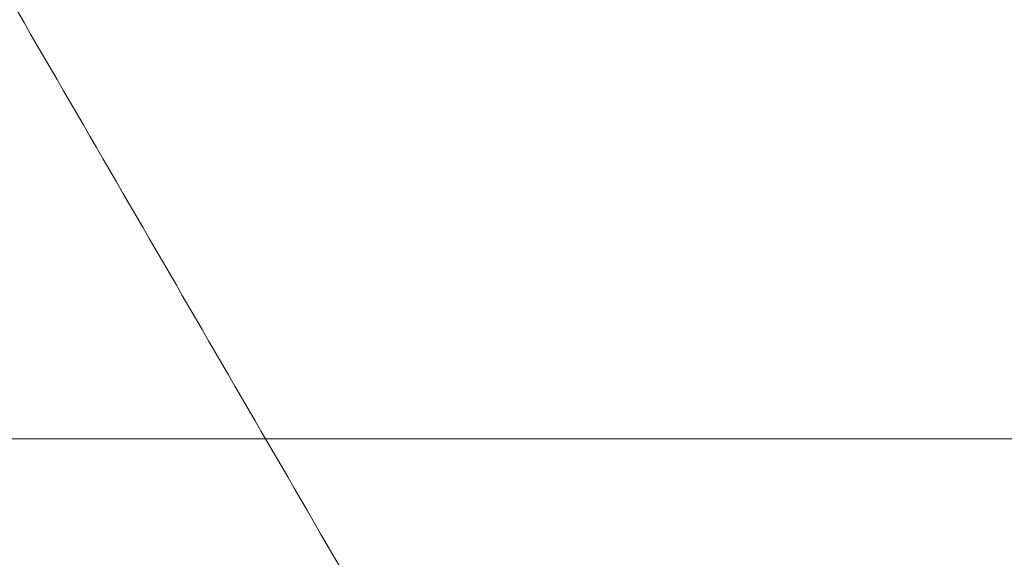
# Model space of a CAD drawing. Header units: inches. Extents: x 1 to 109, y 1 to 85.
# Tile 700 of 1056: x 88.37327 to 88.3848, y 24.5013 to 24.50759. Entities that reach past the tile are written whole.
import ezdxf

# ---------------------------------------------------------------- set-up
doc = ezdxf.new("R2010")
doc.units = ezdxf.units.IN
doc.header["$MEASUREMENT"] = 0

msp = doc.modelspace()

# ---------------------------------------------------------------- linework, layer by layer
at = {"color": 7, "linetype": 'Continuous', "lineweight": 15, "ltscale": 5}
msp.add_line((88.318157, 24.502688), (88.422324, 24.502688), dxfattribs=at)
msp.add_line((88.318157, 24.502688), (88.422324, 24.502688), dxfattribs=at)
for points, knots in [([(88.376264, 24.434188), (88.376175, 24.436052), (88.375994, 24.439811), (88.375709, 24.445463), (88.375411, 24.451134), (88.375103, 24.456779), (88.374787, 24.462349), (88.374472, 24.467692), (88.374159, 24.472772), (88.373852, 24.477561), (88.373547, 24.482126), (88.373246, 24.486433), (88.372946, 24.490536), (88.372648, 24.49439), (88.372356, 24.497955), (88.372076, 24.501144), (88.371811, 24.503978), (88.371533, 24.506473), (88.371248, 24.508586), (88.370958, 24.510314), (88.370665, 24.511658), (88.370365, 24.512633), (88.37006, 24.513223), (88.369748, 24.513425), (88.369429, 24.513207), (88.369106, 24.512543), (88.368789, 24.511449), (88.36848, 24.509943), (88.368181, 24.508048), (88.367899, 24.505836), (88.367636, 24.503354), (88.367385, 24.500618), (88.367119, 24.497562), (88.366843, 24.494171), (88.36655, 24.49038), (88.366243, 24.486184), (88.365923, 24.48159), (88.3656, 24.47671), (88.365274, 24.471584), (88.36495, 24.466255), (88.364635, 24.460871), (88.364333, 24.455489), (88.364044, 24.450158), (88.363766, 24.444811), (88.363498, 24.439486), (88.363328, 24.435945), (88.363243, 24.434188)], [0, 0, 0, 0, 0.022479, 0.045331, 0.068506, 0.091948, 0.115595, 0.139386, 0.161889, 0.184404, 0.206874, 0.229245, 0.25146, 0.274794, 0.297838, 0.320536, 0.342918, 0.365562, 0.38856, 0.410518, 0.432694, 0.455036, 0.47749, 0.5, 0.523873, 0.547679, 0.571351, 0.594825, 0.618042, 0.640943, 0.662202, 0.683327, 0.704778, 0.726531, 0.74854, 0.772107, 0.795844, 0.819687, 0.843568, 0.86742, 0.891176, 0.913429, 0.935486, 0.957297, 0.978816, 1, 1, 1, 1]), ([(88.380035, 24.496), (88.378389, 24.498832), (88.375095, 24.5045), (88.371805, 24.510171), (88.37016, 24.513008)], [0, 0, 0, 0, 0.499748, 1, 1, 1, 1]), ([(88.392132, 24.513004), (88.391271, 24.51152), (88.389576, 24.508597), (88.387069, 24.504279), (88.384639, 24.500093), (88.383043, 24.497348), (88.382258, 24.495997)], [0, 0, 0, 0, 0.261665, 0.515555, 0.761667, 1, 1, 1, 1])]:
    msp.add_open_spline(points, degree=3, knots=knots, dxfattribs=at)

doc.saveas('drawing.dxf')
